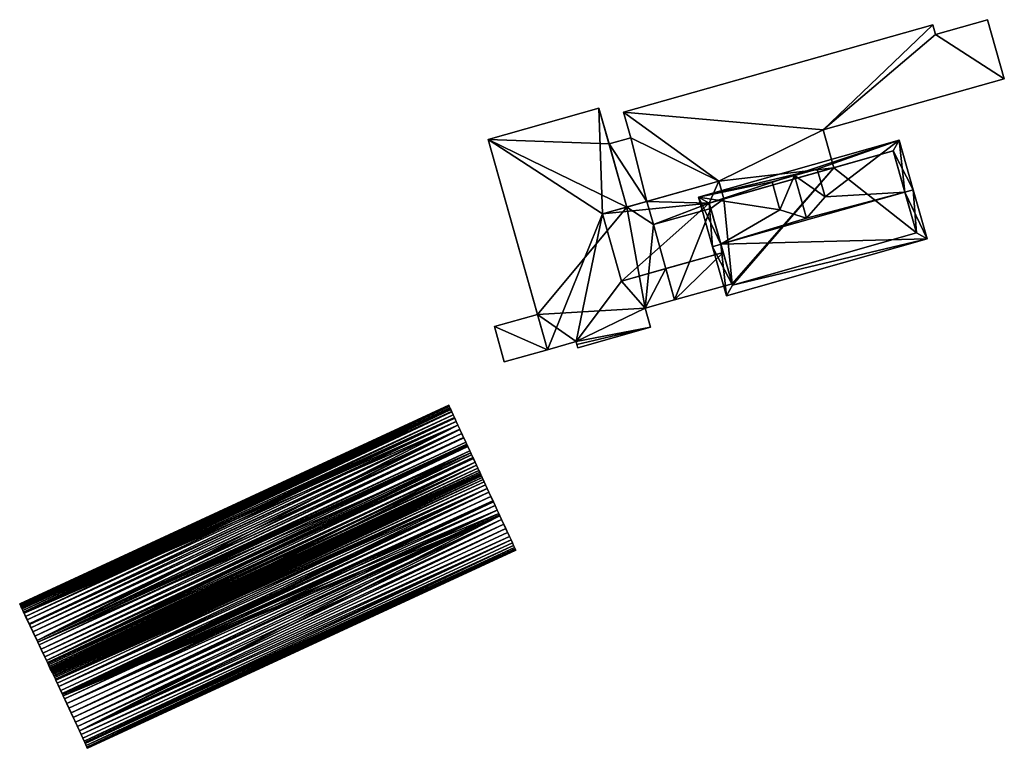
# Model space of a CAD drawing. Header units: inches. Extents: x 2685601 to 2690022, y 1235992 to 1239010.
# Tile 362 of 390: x 2689896 to 2690009, y 1237649 to 1237733. Entities that reach past the tile are written whole.
import ezdxf

# ---------------------------------------------------------------- set-up
doc = ezdxf.new("R2010")
doc.units = ezdxf.units.IN
doc.header["$MEASUREMENT"] = 0
doc.layers.add('Gebaeude Einzelhaus', color=10, linetype='Continuous')
doc.layers.add('Treibhaus', color=10, linetype='Continuous')

msp = doc.modelspace()

# ---------------------------------------------------------------- meshes
at = {"layer": 'Gebaeude Einzelhaus'}
mesh = msp.add_polyface(dxfattribs=at)
corners = [(2689975.863, 1237714.554, 523.172), (2689989.051, 1237716.078, 523.172), (2689987.824, 1237720.43, 523.172), (2689976.443, 1237712.499, 523.172), (2690000.721, 1237731.391, 523.172), (2690008.639, 1237726.302, 523.172), (2690000.414, 1237732.483, 523.172), (2689964.92, 1237722.471, 523.172), (2690006.725, 1237733.085, 523.172), (2689965.749, 1237719.533, 523.172), (2689967.588, 1237712.22, 523.172), (2689963.258, 1237718.83, 523.172), (2689965.301, 1237711.575, 523.172), (2689964.92, 1237722.471, 514.781), (2690000.414, 1237732.483, 514.781), (2689965.749, 1237719.533, 514.781), (2689963.258, 1237718.83, 514.781), (2689987.824, 1237720.43, 514.781), (2689989.051, 1237716.078, 514.781), (2690008.639, 1237726.302, 514.781), (2690006.725, 1237733.085, 514.781), (2690000.721, 1237731.391, 514.781), (2689975.863, 1237714.554, 514.781), (2689976.443, 1237712.499, 514.781), (2689967.588, 1237712.22, 514.781), (2689965.301, 1237711.575, 514.781)]
mesh.append_faces([[corners[k] for k in face] for face in [(10, 11, 12), (0, 9, 10), (10, 9, 11), (0, 7, 9), (4, 5, 8), (0, 2, 7), (7, 2, 6), (6, 2, 4), (4, 2, 5), (3, 1, 0), (0, 1, 2)]], dxfattribs={"color": 13})
mesh.append_faces([[corners[k] for k in face] for face in [(15, 24, 16), (16, 24, 25), (15, 22, 24), (22, 18, 23), (22, 17, 18), (17, 21, 19), (19, 21, 20), (17, 14, 21), (15, 13, 22), (22, 13, 17), (17, 13, 14), (6, 4, 14), (14, 4, 21), (4, 8, 21), (21, 8, 20), (8, 5, 20), (20, 5, 19), (5, 2, 19), (19, 2, 17), (17, 1, 18), (17, 2, 1), (15, 16, 9), (9, 16, 11), (9, 7, 15), (15, 7, 13), (7, 6, 13), (13, 6, 14)]], dxfattribs={"color": 41})
mesh = msp.add_polyface(dxfattribs=at)
corners = [(2689962.501, 1237710.785, 525.194), (2689949.355, 1237719.349, 525.194), (2689956.17, 1237695.189, 525.194), (2689962.099, 1237722.943, 525.194), (2689959.48, 1237696.123, 525.194), (2689968.01, 1237697.771, 525.194), (2689959.571, 1237695.799, 525.194), (2689967.394, 1237699.956, 525.194), (2689964.676, 1237703.074, 525.194), (2689959.678, 1237695.421, 525.194), (2689969.763, 1237704.509, 525.194), (2689970.778, 1237700.91, 525.194), (2689965.301, 1237711.575, 525.194), (2689949.355, 1237719.349, 514.781), (2689962.099, 1237722.943, 514.781), (2689955.023, 1237699.257, 514.781), (2689955.023, 1237699.257, 519.506), (2689956.17, 1237695.189, 519.506), (2689959.48, 1237696.123, 514.781), (2689956.17, 1237695.189, 514.781), (2689959.571, 1237695.799, 514.781), (2689959.678, 1237695.421, 514.781), (2689968.01, 1237697.771, 514.781), (2689967.394, 1237699.956, 514.781), (2689970.778, 1237700.911, 524.057), (2689970.778, 1237700.91, 514.781), (2689969.763, 1237704.509, 524.057), (2689965.301, 1237711.575, 523.172), (2689967.588, 1237712.22, 525.194), (2689967.588, 1237712.22, 523.172), (2689963.258, 1237718.83, 523.172), (2689963.258, 1237718.83, 514.781), (2689968.34, 1237709.552, 514.781), (2689965.301, 1237711.575, 514.781), (2689967.588, 1237712.22, 514.781)]
mesh.append_faces([[corners[k] for k in face] for face in [(3, 0, 12), (8, 7, 10), (10, 7, 11), (5, 6, 9), (0, 4, 8), (8, 4, 7), (7, 4, 5), (5, 4, 6), (0, 2, 4), (3, 1, 0), (0, 1, 2)]], dxfattribs={"color": 13})
mesh.append_faces([[corners[k] for k in face] for face in [(32, 33, 34), (33, 13, 31), (31, 13, 14), (33, 15, 13), (15, 18, 19), (18, 22, 20), (20, 22, 21), (32, 23, 33), (33, 23, 15), (15, 23, 18), (18, 23, 22), (32, 25, 23), (14, 30, 31), (30, 12, 27), (14, 3, 30), (30, 3, 12), (27, 28, 29), (27, 12, 28), (10, 24, 26), (10, 11, 24), (7, 24, 11), (7, 23, 24), (24, 23, 25), (22, 23, 5), (5, 23, 7), (5, 9, 22), (22, 9, 21), (9, 6, 21), (21, 6, 20), (6, 4, 20), (20, 4, 18), (18, 17, 19), (18, 4, 17), (17, 4, 2), (13, 16, 1), (1, 16, 2), (2, 16, 17), (13, 15, 16), (1, 3, 13), (13, 3, 14)]], dxfattribs={"color": 41})
mesh = msp.add_polyface(dxfattribs=at)
corners = [(2689997.215, 1237713.292, 531.546), (2689999.778, 1237707.926, 526.53), (2689998.176, 1237713.565, 531.546), (2689976.097, 1237707.297, 531.546), (2689976.735, 1237701.386, 526.53), (2689975.134, 1237707.024, 531.546), (2689987.166, 1237715.925, 527.067), (2689996.563, 1237719.25, 526.53), (2689973.52, 1237712.709, 526.53), (2689988.063, 1237712.746, 529.871), (2689982.868, 1237711.271, 529.871), (2689981.969, 1237714.459, 527.059), (2689985.935, 1237710.282, 531.389), (2689984.551, 1237715.188, 531.389), (2689987.166, 1237715.925, 529.871), (2689981.969, 1237714.459, 529.871), (2689977.425, 1237702.621, 527.386), (2689974.756, 1237712.02, 527.379), (2689998.543, 1237708.615, 527.386), (2689995.874, 1237718.015, 527.379), (2689998.543, 1237708.615, 514.781), (2689995.874, 1237718.015, 514.781), (2689976.443, 1237712.499, 526.331), (2689974.756, 1237712.02, 526.331), (2689989.051, 1237716.078, 523.172), (2689976.443, 1237712.499, 523.172), (2689989.051, 1237716.078, 514.781), (2689976.36, 1237706.37, 526.331), (2689977.382, 1237702.773, 524.057), (2689977.425, 1237702.621, 514.781), (2689976.36, 1237706.37, 524.057), (2689977.382, 1237702.773, 514.781), (2689974.929, 1237711.41, 514.781), (2689974.756, 1237712.02, 514.781), (2689976.443, 1237712.499, 514.781)]
mesh.append_faces([[corners[k] for k in face] for face in [(19, 17, 7), (7, 17, 8), (0, 19, 2), (18, 0, 2), (2, 19, 7), (1, 16, 18), (1, 18, 2), (4, 16, 1), (3, 16, 5), (17, 3, 5), (8, 17, 5), (5, 16, 4), (13, 10, 12), (13, 15, 10), (13, 9, 14), (13, 12, 9), (12, 0, 9), (10, 3, 12), (12, 3, 0), (8, 10, 11), (6, 8, 11), (10, 8, 3), (3, 8, 5), (9, 7, 6), (7, 9, 0), (2, 7, 0), (6, 7, 8), (4, 3, 5), (4, 1, 3), (3, 1, 0), (0, 1, 2)]], dxfattribs={"color": 13})
mesh.append_faces([[corners[k] for k in face] for face in [(31, 26, 29), (29, 26, 20), (20, 26, 21), (32, 34, 31), (31, 34, 26), (32, 33, 34), (18, 16, 20), (20, 16, 29), (29, 28, 31), (28, 27, 30), (27, 17, 23), (27, 3, 17), (29, 16, 28), (28, 16, 27), (27, 16, 3), (24, 21, 26), (24, 19, 21), (25, 22, 24), (24, 22, 19), (19, 22, 17), (17, 22, 23), (19, 20, 21), (0, 18, 19), (19, 18, 20), (11, 10, 15), (6, 13, 14), (6, 11, 13), (13, 11, 15), (6, 14, 9)]], dxfattribs={"color": 41})
mesh = msp.add_polyface(dxfattribs=at)
corners = [(2689964.676, 1237703.074, 526.331), (2689976.36, 1237706.37, 526.331), (2689974.756, 1237712.02, 526.331), (2689975.863, 1237714.554, 526.331), (2689976.443, 1237712.499, 526.331), (2689962.501, 1237710.785, 526.331), (2689975.863, 1237714.554, 523.172), (2689976.443, 1237712.499, 523.172), (2689967.588, 1237712.22, 525.194), (2689967.588, 1237712.22, 523.172), (2689965.301, 1237711.575, 525.194), (2689962.501, 1237710.785, 525.194), (2689964.676, 1237703.074, 525.194), (2689969.763, 1237704.509, 525.194), (2689976.36, 1237706.37, 524.057), (2689969.763, 1237704.509, 524.057), (2689968.34, 1237709.552, 514.781), (2689974.756, 1237712.02, 514.781), (2689974.929, 1237711.41, 514.781), (2689967.588, 1237712.22, 514.781), (2689975.863, 1237714.554, 514.781), (2689976.443, 1237712.499, 514.781)]
mesh.append_faces([[corners[k] for k in face] for face in [(0, 2, 5), (5, 2, 3), (3, 2, 4), (0, 1, 2)]], dxfattribs={"color": 13})
mesh.append_faces([[corners[k] for k in face] for face in [(21, 17, 20), (20, 17, 19), (19, 17, 16), (16, 17, 18), (1, 13, 14), (14, 13, 15), (1, 0, 13), (13, 0, 12), (0, 5, 12), (12, 5, 11), (5, 10, 11), (3, 8, 5), (5, 8, 10), (3, 6, 8), (8, 6, 9), (3, 4, 6), (6, 4, 7)]], dxfattribs={"color": 41})
mesh = msp.add_polyface(dxfattribs=at)
corners = [(2689976.36, 1237706.37, 524.057), (2689970.778, 1237700.911, 524.057), (2689977.382, 1237702.773, 524.057), (2689969.763, 1237704.509, 524.057), (2689977.382, 1237702.773, 514.781), (2689970.778, 1237700.91, 514.781), (2689974.929, 1237711.41, 514.781), (2689968.34, 1237709.552, 514.781)]
mesh.append_faces([[corners[k] for k in face] for face in [(3, 1, 0), (0, 1, 2)]], dxfattribs={"color": 13})
mesh.append_faces([[corners[k] for k in face] for face in [(4, 5, 6), (6, 5, 7), (2, 1, 4), (4, 1, 5)]], dxfattribs={"color": 41})
mesh = msp.add_polyface(dxfattribs=at)
corners = [(2689950.084, 1237697.864, 519.506), (2689951.23, 1237693.796, 519.506), (2689956.17, 1237695.189, 519.506), (2689955.023, 1237699.257, 519.506), (2689950.084, 1237697.864, 514.781), (2689955.023, 1237699.257, 514.781), (2689951.23, 1237693.796, 514.781), (2689956.17, 1237695.189, 514.781)]
mesh.append_faces([[corners[k] for k in face] for face in [(0, 2, 3), (0, 1, 2)]], dxfattribs={"color": 13})
mesh.append_faces([[corners[k] for k in face] for face in [(5, 7, 4), (4, 7, 6), (1, 7, 2), (1, 6, 7), (1, 0, 6), (6, 0, 4), (4, 3, 5), (4, 0, 3)]], dxfattribs={"color": 41})
at = {"layer": 'Treibhaus'}
mesh = msp.add_polyface(dxfattribs=at)
corners = [(2689944.846, 1237688.81, 511.424), (2689895.597, 1237665.985, 511.424), (2689895.582, 1237666.016, 511.424), (2689895.68, 1237665.809, 511.424), (2689944.976, 1237688.53, 511.424), (2689895.714, 1237665.737, 511.424), (2689895.814, 1237665.525, 511.424), (2689945.012, 1237688.452, 511.424), (2689895.859, 1237665.431, 511.424), (2689895.94, 1237665.258, 511.424), (2689945.075, 1237688.318, 511.424), (2689896.035, 1237665.057, 511.424), (2689896.091, 1237664.94, 511.424), (2689945.905, 1237686.523, 511.424), (2689897.574, 1237661.798, 511.424), (2689946.806, 1237684.577, 511.424), (2689897.655, 1237661.628, 511.424), (2689947.369, 1237683.36, 511.424), (2689898.651, 1237659.517, 511.424), (2689947.865, 1237682.287, 511.424), (2689898.763, 1237659.281, 511.424), (2689899.357, 1237658.089, 511.424), (2689895.582, 1237666.016, 517.016), (2689944.846, 1237688.81, 517.016), (2689899.199, 1237658.356, 517.741), (2689899.245, 1237658.259, 517.592), (2689948.404, 1237681.123, 517.741), (2689899.154, 1237658.452, 517.842), (2689948.305, 1237681.335, 517.965), (2689899.099, 1237658.568, 517.965), (2689899.044, 1237658.685, 518.056), (2689948.181, 1237681.604, 518.173), (2689898.973, 1237658.836, 518.173), (2689898.89, 1237659.01, 518.279), (2689948.034, 1237681.923, 518.365), (2689898.823, 1237659.153, 518.365), (2689898.763, 1237659.281, 518.424), (2689947.865, 1237682.287, 518.533), (2689898.651, 1237659.517, 518.533), (2689898.461, 1237659.92, 518.678), (2689947.678, 1237682.692, 518.678), (2689898.255, 1237660.356, 518.798), (2689947.475, 1237683.13, 518.798), (2689898.036, 1237660.82, 518.89), (2689947.035, 1237684.08, 518.951), (2689897.808, 1237661.303, 518.951), (2689947.26, 1237683.595, 518.89), (2689897.655, 1237661.628, 518.971), (2689946.914, 1237684.342, 518.967), (2689897.574, 1237661.798, 518.982), (2689946.806, 1237684.577, 518.982), (2689897.339, 1237662.296, 518.982), (2689946.574, 1237685.077, 518.982), (2689897.105, 1237662.791, 518.951), (2689946.345, 1237685.573, 518.951), (2689896.877, 1237663.274, 518.89), (2689946.12, 1237686.058, 518.89), (2689896.693, 1237663.663, 518.813), (2689945.905, 1237686.523, 518.798), (2689896.658, 1237663.737, 518.798), (2689896.452, 1237664.174, 518.678), (2689945.703, 1237686.962, 518.678), (2689896.262, 1237664.578, 518.533), (2689945.346, 1237687.73, 518.365), (2689896.091, 1237664.94, 518.365), (2689945.531, 1237687.332, 518.546), (2689896.035, 1237665.057, 518.294), (2689945.199, 1237688.049, 518.173), (2689895.94, 1237665.258, 518.173), (2689895.859, 1237665.431, 518.039), (2689945.17, 1237688.112, 518.124), (2689895.814, 1237665.525, 517.965), (2689945.012, 1237688.452, 517.824), (2689944.976, 1237688.53, 517.741), (2689945.075, 1237688.318, 517.965), (2689895.714, 1237665.737, 517.741), (2689944.905, 1237688.685, 517.506), (2689895.767, 1237665.624, 517.861), (2689895.68, 1237665.809, 517.632), (2689895.641, 1237665.891, 517.506), (2689895.597, 1237665.985, 517.263), (2689944.861, 1237688.779, 517.263)]
mesh.append_faces([[corners[k] for k in face] for face in [(24, 25, 26), (27, 24, 28), (29, 27, 28), (30, 29, 31), (32, 30, 31), (33, 34, 35), (33, 32, 34), (36, 37, 38), (36, 35, 37), (39, 38, 40), (41, 39, 42), (43, 44, 45), (43, 41, 46), (47, 45, 48), (49, 47, 50), (51, 49, 52), (53, 51, 54), (55, 53, 56), (57, 55, 58), (59, 57, 58), (60, 59, 61), (62, 63, 64), (62, 60, 65), (66, 64, 67), (68, 66, 67), (69, 68, 70), (71, 72, 73), (71, 74, 72), (71, 69, 74), (75, 73, 76), (77, 73, 75), (77, 71, 73), (78, 75, 76), (79, 78, 76), (80, 79, 81), (81, 79, 76), (23, 80, 81), (23, 22, 80)]], dxfattribs={"color": 13})
mesh.append_faces([[corners[k] for k in face] for face in [(0, 1, 2), (0, 3, 1), (4, 5, 0), (0, 5, 3), (4, 6, 5), (7, 8, 4), (4, 8, 6), (7, 9, 8), (10, 11, 9), (10, 12, 11), (13, 14, 12), (15, 16, 14), (17, 18, 16), (19, 20, 18), (19, 21, 20), (22, 23, 2), (2, 23, 0)]], dxfattribs={"color": 41})
mesh = msp.add_polyface(dxfattribs=at)
corners = [(2689945.531, 1237687.332, 511.424), (2689945.492, 1237687.417, 511.424), (2689945.515, 1237687.367, 511.424), (2689944.976, 1237688.53, 511.424), (2689944.846, 1237688.81, 511.424), (2689944.905, 1237688.685, 511.424), (2689944.861, 1237688.779, 511.424), (2689945.075, 1237688.318, 511.424), (2689895.94, 1237665.258, 511.424), (2689945.012, 1237688.452, 511.424), (2689945.905, 1237686.523, 511.424), (2689896.091, 1237664.94, 511.424), (2689945.703, 1237686.962, 511.424), (2689945.346, 1237687.73, 511.424), (2689946.558, 1237685.111, 511.424), (2689897.574, 1237661.798, 511.424), (2689946.139, 1237686.018, 511.424), (2689946.12, 1237686.058, 511.424), (2689944.846, 1237688.81, 517.016), (2689944.861, 1237688.779, 517.263), (2689944.905, 1237688.685, 517.506), (2689944.976, 1237688.53, 517.741), (2689945.012, 1237688.452, 517.824), (2689945.075, 1237688.318, 517.965), (2689945.17, 1237688.112, 518.124), (2689945.199, 1237688.049, 518.173), (2689945.346, 1237687.73, 518.365), (2689945.492, 1237687.417, 518.51), (2689945.515, 1237687.367, 518.533), (2689945.531, 1237687.332, 518.546), (2689945.703, 1237686.962, 518.678), (2689945.905, 1237686.523, 518.798), (2689946.12, 1237686.058, 518.89), (2689946.139, 1237686.018, 518.895), (2689946.345, 1237685.573, 518.951), (2689946.558, 1237685.111, 518.98), (2689897.339, 1237662.296, 518.982), (2689897.105, 1237662.791, 518.951), (2689896.877, 1237663.274, 518.89), (2689896.658, 1237663.737, 518.798), (2689896.262, 1237664.578, 518.533), (2689896.452, 1237664.174, 518.678), (2689896.091, 1237664.94, 518.365), (2689895.94, 1237665.258, 518.173), (2689895.859, 1237665.431, 518.039)]
mesh.append_faces([[corners[k] for k in face] for face in [(34, 36, 35), (32, 37, 33), (33, 37, 34), (31, 38, 32), (30, 39, 31), (40, 27, 26), (40, 28, 27), (40, 29, 28), (29, 41, 30), (25, 42, 26), (43, 25, 24), (44, 24, 23)]], dxfattribs={"color": 13})
mesh.append_faces([[corners[k] for k in face] for face in [(0, 1, 2), (3, 4, 5), (5, 4, 6), (7, 8, 9), (10, 11, 12), (12, 11, 0), (0, 11, 1), (1, 11, 13), (13, 11, 7), (14, 15, 16), (16, 15, 17), (17, 15, 10), (18, 6, 4), (18, 19, 6), (19, 5, 6), (19, 20, 5), (20, 3, 5), (20, 21, 3), (21, 9, 3), (21, 22, 9), (22, 7, 9), (22, 23, 7), (24, 13, 23), (23, 13, 7), (25, 26, 24), (24, 26, 13), (26, 1, 13), (26, 27, 1), (27, 2, 1), (27, 28, 2), (28, 0, 2), (28, 29, 0), (29, 12, 0), (29, 30, 12), (30, 10, 12), (30, 31, 10), (31, 17, 10), (31, 32, 17), (32, 16, 17), (32, 33, 16), (34, 14, 33), (33, 14, 16), (34, 35, 14)]], dxfattribs={"color": 41})
mesh = msp.add_polyface(dxfattribs=at)
corners = [(2689948.596, 1237680.707, 511.424), (2689899.357, 1237658.089, 511.424), (2689948.549, 1237680.809, 511.424), (2689948.534, 1237680.843, 511.424), (2689948.674, 1237680.539, 511.424), (2689899.42, 1237657.953, 511.424), (2689949.076, 1237679.669, 511.424), (2689899.69, 1237657.371, 511.424), (2689949.26, 1237679.273, 511.424), (2689899.739, 1237657.264, 511.424), (2689949.463, 1237678.833, 511.424), (2689900.508, 1237655.604, 511.424), (2689950.161, 1237677.324, 511.424), (2689900.575, 1237655.46, 511.424), (2689949.973, 1237677.733, 511.424), (2689950.41, 1237676.785, 511.424), (2689950.598, 1237676.381, 511.424), (2689946.806, 1237684.577, 511.424), (2689897.574, 1237661.798, 511.424), (2689946.574, 1237685.077, 511.424), (2689946.558, 1237685.111, 511.424), (2689947.369, 1237683.36, 511.424), (2689897.655, 1237661.628, 511.424), (2689946.972, 1237684.216, 511.424), (2689947.865, 1237682.287, 511.424), (2689898.651, 1237659.517, 511.424), (2689947.678, 1237682.692, 511.424), (2689947.475, 1237683.13, 511.424), (2689948.519, 1237680.874, 511.424), (2689948.475, 1237680.968, 511.424), (2689948.404, 1237681.123, 511.424), (2689948.305, 1237681.335, 511.424), (2689948.034, 1237681.923, 511.424), (2689899.357, 1237658.089, 517.016), (2689948.534, 1237680.843, 516.705), (2689948.534, 1237680.843, 517.016), (2689899.357, 1237658.089, 516.705), (2689948.549, 1237680.809, 517.133), (2689948.596, 1237680.707, 517.556), (2689899.42, 1237657.953, 517.556), (2689948.674, 1237680.539, 517.965), (2689899.498, 1237657.785, 517.965), (2689948.781, 1237680.307, 518.353), (2689899.524, 1237657.729, 518.059), (2689948.916, 1237680.015, 518.716), (2689899.69, 1237657.371, 518.583), (2689949.076, 1237679.669, 519.047), (2689899.739, 1237657.264, 518.716), (2689949.26, 1237679.273, 519.341), (2689900.084, 1237656.52, 519.341), (2689949.463, 1237678.833, 519.593), (2689949.684, 1237678.357, 519.801), (2689900.459, 1237655.71, 519.755), (2689949.918, 1237677.852, 519.958), (2689900.575, 1237655.46, 519.846), (2689949.973, 1237677.733, 519.982), (2689900.742, 1237655.099, 519.958), (2689950.161, 1237677.324, 520.066), (2689900.986, 1237654.572, 520.066), (2689950.41, 1237676.785, 520.12), (2689948.519, 1237680.874, 517.263), (2689899.272, 1237658.202, 517.506), (2689948.475, 1237680.968, 517.506), (2689948.404, 1237681.123, 517.741), (2689899.316, 1237658.108, 517.263), (2689899.199, 1237658.356, 517.741), (2689948.305, 1237681.335, 517.965), (2689948.181, 1237681.604, 518.173), (2689899.099, 1237658.568, 517.965), (2689948.034, 1237681.923, 518.365), (2689898.973, 1237658.836, 518.173), (2689947.865, 1237682.287, 518.533), (2689898.823, 1237659.153, 518.365), (2689898.461, 1237659.92, 518.678), (2689947.678, 1237682.692, 518.678), (2689947.613, 1237682.832, 518.716), (2689898.651, 1237659.517, 518.533), (2689898.255, 1237660.356, 518.798), (2689947.369, 1237683.36, 518.843), (2689947.26, 1237683.595, 518.89), (2689947.475, 1237683.13, 518.798), (2689898.036, 1237660.82, 518.89), (2689947.035, 1237684.08, 518.951), (2689897.808, 1237661.303, 518.951), (2689946.972, 1237684.216, 518.96), (2689946.914, 1237684.342, 518.967), (2689946.806, 1237684.577, 518.982), (2689897.655, 1237661.628, 518.971), (2689897.339, 1237662.296, 518.982), (2689946.574, 1237685.077, 518.982), (2689946.558, 1237685.111, 518.98), (2689897.574, 1237661.798, 518.982)]
mesh.append_faces([[corners[k] for k in face] for face in [(34, 36, 37), (38, 37, 39), (40, 38, 41), (42, 40, 43), (44, 42, 45), (46, 44, 47), (48, 46, 49), (50, 48, 49), (51, 50, 52), (53, 51, 54), (55, 53, 56), (57, 55, 58), (59, 57, 58), (60, 33, 35), (61, 62, 63), (62, 64, 60), (65, 63, 66), (67, 68, 66), (69, 70, 67), (71, 72, 69), (73, 74, 75), (74, 76, 71), (77, 78, 79), (77, 80, 78), (80, 73, 75), (81, 79, 82), (83, 84, 85), (83, 82, 84), (86, 87, 85), (88, 89, 90), (89, 91, 86)]], dxfattribs={"color": 13})
mesh.append_faces([[corners[k] for k in face] for face in [(0, 1, 2), (2, 1, 3), (4, 5, 0), (6, 7, 4), (8, 9, 6), (10, 11, 8), (12, 13, 14), (14, 13, 10), (12, 15, 13), (13, 15, 16), (17, 18, 19), (19, 18, 20), (21, 22, 23), (23, 22, 17), (24, 25, 26), (26, 25, 27), (27, 25, 21), (3, 1, 28), (28, 1, 29), (29, 1, 30), (30, 1, 31), (31, 1, 32), (32, 1, 24), (33, 34, 35)]], dxfattribs={"color": 41})
mesh = msp.add_polyface(dxfattribs=at)
corners = [(2689948.534, 1237680.843, 516.705), (2689948.549, 1237680.809, 511.424), (2689948.534, 1237680.843, 511.424), (2689948.549, 1237680.809, 517.133), (2689948.596, 1237680.707, 511.424), (2689948.596, 1237680.707, 517.556), (2689948.674, 1237680.539, 511.424), (2689948.674, 1237680.539, 517.965), (2689948.916, 1237680.015, 518.716), (2689948.781, 1237680.307, 518.353), (2689949.076, 1237679.669, 511.424), (2689949.076, 1237679.669, 519.047), (2689949.26, 1237679.273, 511.424), (2689949.26, 1237679.273, 519.341), (2689949.463, 1237678.833, 511.424), (2689949.463, 1237678.833, 519.593), (2689949.684, 1237678.357, 519.801), (2689949.973, 1237677.733, 511.424), (2689949.918, 1237677.852, 519.958), (2689949.973, 1237677.733, 519.982), (2689950.161, 1237677.324, 511.424), (2689947.865, 1237682.287, 511.424), (2689947.678, 1237682.692, 511.424), (2689947.703, 1237682.639, 511.424), (2689948.305, 1237681.335, 517.965), (2689948.404, 1237681.123, 517.741), (2689948.305, 1237681.335, 511.424), (2689948.404, 1237681.123, 511.424), (2689948.475, 1237680.968, 517.506), (2689948.475, 1237680.968, 511.424), (2689948.519, 1237680.874, 517.263), (2689948.519, 1237680.874, 511.424), (2689948.534, 1237680.843, 517.016), (2689948.034, 1237681.923, 518.365), (2689948.034, 1237681.923, 511.424), (2689948.181, 1237681.604, 518.173), (2689946.558, 1237685.111, 518.98), (2689946.574, 1237685.077, 511.424), (2689946.558, 1237685.111, 511.424), (2689946.574, 1237685.077, 518.982), (2689946.806, 1237684.577, 518.982), (2689946.806, 1237684.577, 511.424), (2689946.914, 1237684.342, 518.967), (2689946.972, 1237684.216, 518.96), (2689946.972, 1237684.216, 511.424), (2689947.26, 1237683.595, 518.89), (2689947.035, 1237684.08, 518.951), (2689947.369, 1237683.36, 518.843), (2689947.369, 1237683.36, 511.424), (2689947.475, 1237683.13, 518.798), (2689947.475, 1237683.13, 511.424), (2689947.613, 1237682.832, 518.716), (2689947.678, 1237682.692, 518.678), (2689947.703, 1237682.639, 518.659), (2689947.865, 1237682.287, 518.533)]
mesh.append_faces([[corners[k] for k in face] for face in [(52, 54, 53)]], dxfattribs={"color": 13})
mesh.append_faces([[corners[k] for k in face] for face in [(0, 1, 2), (0, 3, 1), (3, 4, 1), (3, 5, 4), (5, 6, 4), (5, 7, 6), (8, 7, 9), (7, 10, 6), (8, 11, 7), (7, 11, 10), (11, 12, 10), (11, 13, 12), (13, 14, 12), (13, 15, 14), (16, 17, 15), (15, 17, 14), (18, 19, 16), (16, 19, 17), (19, 20, 17), (21, 22, 23), (24, 25, 26), (26, 25, 27), (25, 28, 27), (27, 28, 29), (28, 30, 29), (29, 30, 31), (0, 30, 32), (0, 31, 30), (0, 2, 31), (33, 24, 34), (34, 24, 26), (33, 35, 24), (36, 37, 38), (36, 39, 37), (39, 40, 37), (37, 40, 41), (42, 41, 40), (42, 43, 41), (41, 43, 44), (45, 44, 46), (46, 44, 43), (45, 47, 44), (44, 47, 48), (47, 49, 48), (48, 49, 50), (51, 50, 49), (51, 52, 50), (50, 52, 22), (52, 53, 22), (22, 53, 23), (53, 54, 23), (23, 54, 21), (54, 33, 21), (21, 33, 34)]], dxfattribs={"color": 41})
mesh = msp.add_polyface(dxfattribs=at)
corners = [(2689948.596, 1237680.707, 511.424), (2689899.42, 1237657.953, 511.424), (2689899.357, 1237658.089, 511.424), (2689948.674, 1237680.539, 511.424), (2689899.69, 1237657.371, 511.424), (2689949.076, 1237679.669, 511.424), (2689899.739, 1237657.264, 511.424), (2689949.26, 1237679.273, 511.424), (2689900.508, 1237655.604, 511.424), (2689949.463, 1237678.833, 511.424), (2689900.575, 1237655.46, 511.424), (2689903.304, 1237649.568, 511.424), (2689903.367, 1237649.432, 511.424), (2689903.351, 1237649.466, 511.424), (2689952.476, 1237672.32, 511.424), (2689902.983, 1237650.26, 511.424), (2689952.291, 1237672.719, 511.424), (2689903.05, 1237650.114, 511.424), (2689902.639, 1237651.002, 511.424), (2689951.996, 1237673.358, 511.424), (2689902.823, 1237650.606, 511.424), (2689902.436, 1237651.442, 511.424), (2689951.814, 1237673.754, 511.424), (2689950.725, 1237676.106, 511.424), (2689952.54, 1237672.184, 511.424), (2689903.367, 1237649.432, 516.705), (2689903.351, 1237649.466, 517.133), (2689903.333, 1237649.505, 517.294), (2689903.304, 1237649.568, 517.556), (2689899.357, 1237658.089, 517.016), (2689899.357, 1237658.089, 516.705), (2689948.534, 1237680.843, 516.705), (2689948.549, 1237680.809, 517.133), (2689899.372, 1237658.055, 517.133), (2689952.524, 1237672.218, 517.133), (2689899.42, 1237657.953, 517.556), (2689899.498, 1237657.785, 517.965), (2689948.596, 1237680.707, 517.556), (2689948.781, 1237680.307, 518.353), (2689899.605, 1237657.554, 518.353), (2689899.69, 1237657.371, 518.583), (2689899.524, 1237657.729, 518.059), (2689948.674, 1237680.539, 517.965), (2689948.916, 1237680.015, 518.716), (2689899.739, 1237657.264, 518.716), (2689949.076, 1237679.669, 519.047), (2689899.9, 1237656.916, 519.047), (2689900.084, 1237656.52, 519.341), (2689949.463, 1237678.833, 519.593), (2689900.288, 1237656.08, 519.593), (2689949.684, 1237678.357, 519.801), (2689900.459, 1237655.71, 519.755), (2689900.508, 1237655.604, 519.801), (2689949.918, 1237677.852, 519.958), (2689900.575, 1237655.46, 519.846), (2689900.742, 1237655.099, 519.958), (2689900.986, 1237654.572, 520.066), (2689949.973, 1237677.733, 519.982), (2689950.41, 1237676.785, 520.12), (2689901.236, 1237654.032, 520.12), (2689901.488, 1237653.489, 520.12), (2689901.737, 1237652.95, 520.066), (2689950.725, 1237676.106, 520.106), (2689901.981, 1237652.423, 519.958), (2689950.911, 1237675.702, 520.066), (2689902.215, 1237651.918, 519.801), (2689951.155, 1237675.175, 519.958), (2689902.436, 1237651.442, 519.593), (2689951.389, 1237674.67, 519.801), (2689951.814, 1237673.754, 519.341), (2689902.639, 1237651.002, 519.341), (2689951.996, 1237673.358, 519.047), (2689902.823, 1237650.606, 519.047), (2689902.983, 1237650.26, 518.716), (2689952.291, 1237672.719, 518.353), (2689903.05, 1237650.114, 518.535), (2689903.118, 1237649.968, 518.353), (2689903.226, 1237649.736, 517.965), (2689952.476, 1237672.32, 517.556), (2689899.316, 1237658.108, 517.263), (2689948.519, 1237680.874, 517.263), (2689899.272, 1237658.202, 517.506), (2689948.475, 1237680.968, 517.506), (2689899.245, 1237658.259, 517.592), (2689948.404, 1237681.123, 517.741)]
mesh.append_faces([[corners[k] for k in face] for face in [(32, 30, 33), (34, 26, 25), (35, 32, 33), (36, 37, 35), (38, 39, 40), (38, 41, 39), (41, 42, 36), (43, 40, 44), (45, 44, 46), (47, 45, 46), (48, 47, 49), (50, 51, 52), (51, 48, 49), (53, 54, 55), (54, 50, 52), (56, 57, 55), (58, 56, 59), (60, 58, 59), (61, 62, 60), (63, 64, 61), (65, 66, 63), (67, 68, 65), (69, 67, 70), (71, 72, 73), (71, 70, 72), (74, 75, 76), (74, 73, 75), (77, 74, 76), (78, 28, 27), (78, 77, 28), (34, 27, 26), (79, 29, 80), (81, 79, 82), (83, 81, 84)]], dxfattribs={"color": 13})
mesh.append_faces([[corners[k] for k in face] for face in [(0, 1, 2), (3, 4, 1), (5, 6, 4), (7, 8, 6), (9, 10, 8), (11, 12, 13), (11, 14, 12), (15, 16, 17), (17, 16, 11), (18, 19, 20), (20, 19, 15), (21, 22, 18), (10, 23, 21), (24, 25, 12), (25, 13, 12), (25, 26, 13), (27, 11, 26), (26, 11, 13), (27, 28, 11), (28, 17, 11), (29, 30, 31)]], dxfattribs={"color": 41})
mesh = msp.add_polyface(dxfattribs=at)
corners = [(2689903.367, 1237649.432, 511.424), (2689952.476, 1237672.32, 511.424), (2689952.54, 1237672.184, 511.424), (2689903.304, 1237649.568, 511.424), (2689952.399, 1237672.488, 511.424), (2689952.291, 1237672.719, 511.424), (2689902.983, 1237650.26, 511.424), (2689952.158, 1237673.01, 511.424), (2689951.996, 1237673.358, 511.424), (2689902.639, 1237651.002, 511.424), (2689951.814, 1237673.754, 511.424), (2689902.436, 1237651.442, 511.424), (2689950.911, 1237675.702, 511.424), (2689950.725, 1237676.106, 511.424), (2689900.575, 1237655.46, 511.424), (2689950.598, 1237676.381, 511.424), (2689950.663, 1237676.242, 511.424), (2689949.973, 1237677.733, 519.982), (2689950.161, 1237677.324, 520.066), (2689950.161, 1237677.324, 511.424), (2689950.41, 1237676.785, 511.424), (2689950.41, 1237676.785, 520.12), (2689950.598, 1237676.381, 520.12), (2689950.663, 1237676.242, 520.12), (2689950.725, 1237676.106, 520.106), (2689950.911, 1237675.702, 520.066), (2689951.61, 1237674.194, 519.593), (2689951.389, 1237674.67, 519.801), (2689951.155, 1237675.175, 519.958), (2689951.814, 1237673.754, 519.341), (2689951.996, 1237673.358, 519.047), (2689952.158, 1237673.01, 518.716), (2689952.291, 1237672.719, 518.353), (2689952.399, 1237672.488, 517.965), (2689952.476, 1237672.32, 517.556), (2689952.524, 1237672.218, 517.133), (2689952.54, 1237672.184, 516.705), (2689903.367, 1237649.432, 516.705), (2689901.488, 1237653.489, 520.12), (2689901.737, 1237652.95, 520.066), (2689901.981, 1237652.423, 519.958), (2689902.215, 1237651.918, 519.801), (2689902.436, 1237651.442, 519.593), (2689902.639, 1237651.002, 519.341), (2689902.983, 1237650.26, 518.716), (2689903.226, 1237649.736, 517.965), (2689903.333, 1237649.505, 517.294)]
mesh.append_faces([[corners[k] for k in face] for face in [(35, 37, 36), (22, 38, 23), (22, 21, 38), (24, 23, 38), (25, 24, 39), (28, 25, 40), (27, 28, 41), (26, 27, 42), (29, 26, 42), (30, 29, 43), (31, 30, 44), (32, 31, 44), (33, 32, 45), (34, 33, 45), (35, 34, 46)]], dxfattribs={"color": 13})
mesh.append_faces([[corners[k] for k in face] for face in [(0, 1, 2), (3, 4, 1), (3, 5, 4), (6, 7, 5), (6, 8, 7), (9, 10, 8), (11, 12, 10), (11, 13, 12), (14, 15, 13), (13, 15, 16), (17, 18, 19), (18, 20, 19), (18, 21, 20), (21, 22, 20), (20, 22, 15), (22, 23, 15), (15, 23, 16), (23, 24, 16), (16, 24, 13), (24, 25, 13), (13, 25, 12), (26, 12, 27), (27, 12, 28), (28, 12, 25), (26, 29, 12), (12, 29, 10), (29, 30, 10), (10, 30, 8), (30, 31, 8), (8, 31, 7), (31, 32, 7), (7, 32, 5), (32, 33, 5), (5, 33, 4), (33, 34, 4), (4, 34, 1), (35, 36, 34), (34, 36, 1), (1, 36, 2), (36, 37, 2)]], dxfattribs={"color": 41})
mesh = msp.add_polyface(dxfattribs=at)
corners = [(2689895.597, 1237665.985, 511.424), (2689895.68, 1237665.809, 511.424), (2689895.641, 1237665.891, 511.424), (2689895.714, 1237665.737, 511.424), (2689895.814, 1237665.525, 511.424), (2689895.767, 1237665.624, 511.424), (2689898.763, 1237659.281, 511.424), (2689899.357, 1237658.089, 511.424), (2689898.89, 1237659.01, 511.424), (2689898.973, 1237658.836, 511.424), (2689899.099, 1237658.568, 511.424), (2689899.199, 1237658.356, 517.741), (2689899.154, 1237658.452, 517.842), (2689899.154, 1237658.452, 511.424), (2689899.099, 1237658.568, 517.965), (2689899.044, 1237658.685, 518.056), (2689898.973, 1237658.836, 518.173), (2689898.89, 1237659.01, 518.279), (2689898.823, 1237659.153, 518.365), (2689898.763, 1237659.281, 518.424), (2689898.651, 1237659.517, 511.424), (2689898.651, 1237659.517, 518.533), (2689897.808, 1237661.303, 518.951), (2689897.655, 1237661.628, 511.424), (2689898.036, 1237660.82, 518.89), (2689898.255, 1237660.356, 518.798), (2689898.461, 1237659.92, 518.678), (2689897.655, 1237661.628, 518.971), (2689897.574, 1237661.798, 511.424), (2689897.574, 1237661.798, 518.982), (2689896.262, 1237664.578, 518.533), (2689896.452, 1237664.174, 518.678), (2689896.658, 1237663.737, 518.798), (2689896.693, 1237663.663, 518.813), (2689896.877, 1237663.274, 518.89), (2689897.105, 1237662.791, 518.951), (2689897.339, 1237662.296, 518.982), (2689896.091, 1237664.94, 511.424), (2689896.091, 1237664.94, 518.365), (2689896.035, 1237665.057, 518.294), (2689896.035, 1237665.057, 511.424), (2689895.94, 1237665.258, 518.173), (2689895.94, 1237665.258, 511.424), (2689895.859, 1237665.431, 518.039), (2689895.859, 1237665.431, 511.424), (2689895.814, 1237665.525, 517.965), (2689895.767, 1237665.624, 517.861), (2689895.714, 1237665.737, 517.741), (2689895.68, 1237665.809, 517.632), (2689895.641, 1237665.891, 517.506), (2689895.597, 1237665.985, 517.263), (2689895.582, 1237666.016, 517.016), (2689895.582, 1237666.016, 511.424)]
mesh.append_faces([[corners[k] for k in face] for face in [(0, 1, 2), (3, 4, 5), (6, 7, 8), (8, 7, 9), (9, 7, 10), (11, 12, 13), (12, 10, 13), (12, 14, 10), (15, 9, 14), (14, 9, 10), (15, 16, 9), (16, 8, 9), (16, 17, 8), (17, 6, 8), (18, 19, 17), (17, 19, 6), (19, 20, 6), (19, 21, 20), (22, 23, 24), (24, 23, 25), (25, 23, 26), (26, 23, 21), (21, 23, 20), (22, 27, 23), (27, 28, 23), (27, 29, 28), (30, 28, 31), (31, 28, 32), (32, 28, 33), (33, 28, 34), (34, 28, 35), (35, 28, 36), (36, 28, 29), (30, 37, 28), (30, 38, 37), (38, 39, 37), (37, 39, 40), (39, 41, 40), (40, 41, 42), (41, 43, 42), (42, 43, 44), (43, 45, 44), (44, 45, 4), (45, 46, 4), (4, 46, 5), (46, 47, 5), (5, 47, 3), (47, 48, 3), (3, 48, 1), (48, 49, 1), (1, 49, 2), (49, 50, 2), (2, 50, 0), (50, 51, 0), (0, 51, 52)]], dxfattribs={"color": 41})
mesh = msp.add_polyface(dxfattribs=at)
corners = [(2689899.357, 1237658.089, 511.424), (2689899.42, 1237657.953, 511.424), (2689899.372, 1237658.055, 511.424), (2689899.739, 1237657.264, 518.716), (2689899.69, 1237657.371, 518.583), (2689899.739, 1237657.264, 511.424), (2689899.69, 1237657.371, 511.424), (2689899.524, 1237657.729, 518.059), (2689899.605, 1237657.554, 518.353), (2689899.498, 1237657.785, 517.965), (2689899.42, 1237657.953, 517.556), (2689899.372, 1237658.055, 517.133), (2689899.357, 1237658.089, 516.705), (2689903.118, 1237649.968, 518.353), (2689903.05, 1237650.114, 518.535), (2689903.226, 1237649.736, 517.965), (2689903.304, 1237649.568, 517.556), (2689903.05, 1237650.114, 511.424), (2689902.983, 1237650.26, 511.424), (2689902.983, 1237650.26, 518.716), (2689902.823, 1237650.606, 511.424), (2689902.823, 1237650.606, 519.047), (2689902.639, 1237651.002, 511.424), (2689902.639, 1237651.002, 519.341), (2689902.436, 1237651.442, 511.424), (2689902.436, 1237651.442, 519.593), (2689901.981, 1237652.423, 519.958), (2689902.215, 1237651.918, 519.801), (2689900.742, 1237655.099, 519.958), (2689900.575, 1237655.46, 511.424), (2689900.986, 1237654.572, 520.066), (2689901.236, 1237654.032, 520.12), (2689901.488, 1237653.489, 520.12), (2689901.737, 1237652.95, 520.066), (2689900.575, 1237655.46, 519.846), (2689900.508, 1237655.604, 519.801), (2689900.508, 1237655.604, 511.424), (2689900.459, 1237655.71, 519.755), (2689900.084, 1237656.52, 519.341), (2689899.9, 1237656.916, 519.047), (2689900.288, 1237656.08, 519.593), (2689899.099, 1237658.568, 511.424), (2689899.154, 1237658.452, 511.424), (2689899.199, 1237658.356, 511.424), (2689899.272, 1237658.202, 511.424), (2689899.316, 1237658.108, 511.424), (2689899.316, 1237658.108, 517.263), (2689899.357, 1237658.089, 517.016), (2689899.272, 1237658.202, 517.506), (2689899.245, 1237658.259, 517.592), (2689899.199, 1237658.356, 517.741), (2689899.331, 1237658.077, 517.016)]
mesh.append_faces([[corners[k] for k in face] for face in [(46, 47, 51), (46, 51, 47)]], dxfattribs={"color": 13})
mesh.append_faces([[corners[k] for k in face] for face in [(0, 1, 2), (3, 4, 5), (5, 4, 6), (7, 4, 8), (9, 10, 7), (7, 10, 4), (4, 10, 6), (6, 10, 1), (10, 11, 1), (1, 11, 2), (11, 12, 2), (2, 12, 0), (13, 14, 15), (15, 14, 16), (16, 14, 17), (14, 18, 17), (14, 19, 18), (19, 20, 18), (19, 21, 20), (21, 22, 20), (21, 23, 22), (23, 24, 22), (23, 25, 24), (26, 24, 27), (27, 24, 25), (28, 29, 30), (30, 29, 31), (31, 29, 32), (32, 29, 33), (33, 29, 26), (26, 29, 24), (28, 34, 29), (34, 35, 29), (29, 35, 36), (37, 36, 35), (36, 3, 5), (36, 38, 3), (3, 38, 39), (37, 40, 36), (36, 40, 38), (41, 0, 42), (42, 0, 43), (43, 0, 44), (44, 0, 45), (45, 12, 46), (46, 12, 47), (45, 0, 12), (46, 44, 45), (46, 48, 44), (49, 43, 48), (48, 43, 44), (49, 50, 43), (50, 42, 43)]], dxfattribs={"color": 41})

doc.saveas('drawing.dxf')
